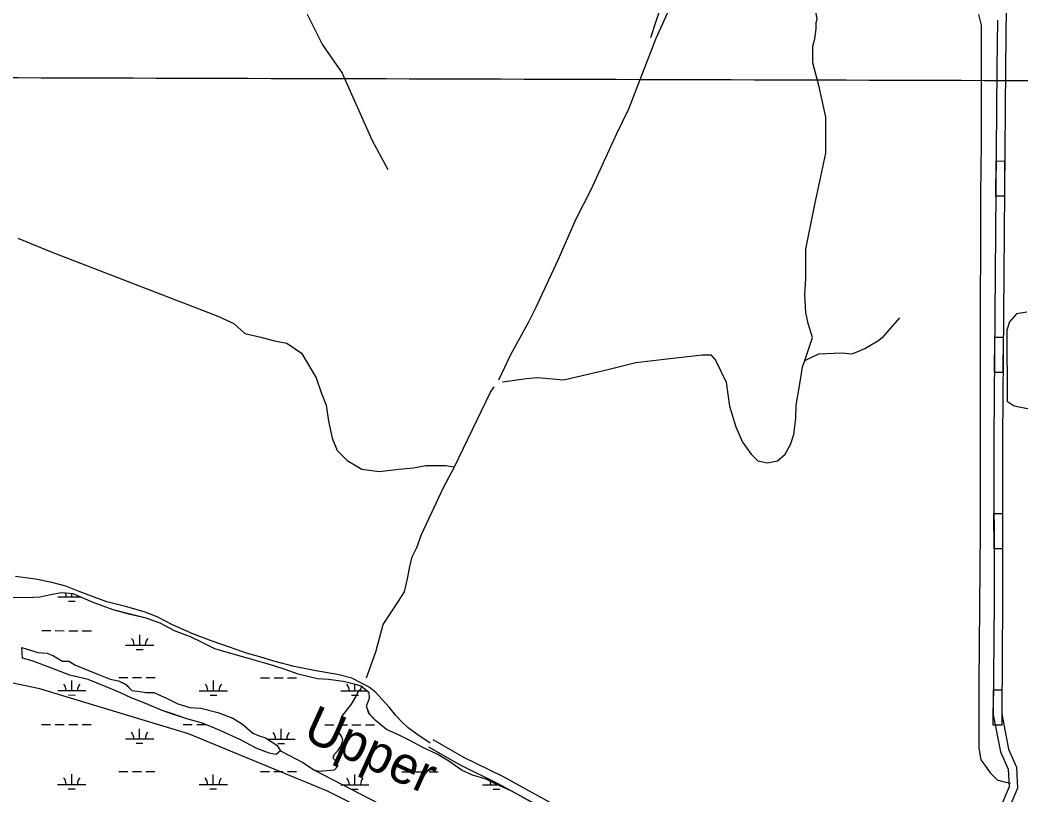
# Model space of a CAD drawing. Extents: x 3148686 to 3186545, y 916144 to 941516.
# Drawn here: x 3177909 to 3181457, y 924993 to 927741 of the extents above; entities that cross this region are included whole.
import ezdxf

# ---------------------------------------------------------------- set-up
doc = ezdxf.new("R2010")
doc.units = 0
for name, color, linetype in [('V-GRID-MAJR', 7, 'Continuous'), ('V-RIVR-IDEN', 7, 'Continuous'), ('V-ROAD-CNTR', 7, 'Continuous'), ('V-SITE-VEGE', 7, 'Continuous'), ('V-TOPO-BNDY', 7, 'Continuous'), ('V-TOPO-SHOR', 7, 'Continuous'), ('V-WETL-SWMP', 7, 'Continuous')]:
    doc.layers.add(name, color=color, linetype=linetype)

msp = doc.modelspace()

# ---------------------------------------------------------------- linework, layer by layer
at = {"layer": 'V-GRID-MAJR'}
msp.add_spline([(3152944, 927616.7), (3155553.9, 927607.5), (3160773.9, 927589.6), (3165993.8, 927572.5), (3171213.8, 927556.2), (3176433.8, 927540.7), (3181653.7, 927525.9), (3184263.7, 927518.7)], degree=3, dxfattribs=at)
at = {"layer": 'V-ROAD-CNTR'}
for points in [[(3181267.6, 930494.8), (3181280.3, 930460.6), (3181237.2, 930341), (3181216.6, 930176.4), (3181217.6, 929705.8), (3181216.7, 929429.8), (3181226.9, 929320.4), (3181218.9, 929141.3), (3181222.6, 929012.8), (3181262.4, 928595.9), (3181300.3, 928092.3), (3181309, 927950), (3181315.7, 927928.1), (3181351.4, 927886.7), (3181398.1, 927829), (3181404.5, 927788.8), (3181401.9, 927569.9), (3181391.5, 926258.2), (3181391.7, 925680.2), (3181389.1, 925280.4), (3181413.5, 925154.9), (3181441.6, 925091.2), (3181445.3, 925016.6), (3181384.2, 924873.6)], [(3181373.9, 927740.4), (3181371.9, 927570.2), (3181361.5, 926258.3), (3181361.7, 925680.3), (3181359, 925277.6), (3181384.7, 925145.9), (3181411.9, 925084.2), (3181415, 925022), (3181356.9, 924886.2), (3181180.9, 924529.3), (3181055.7, 924286.6), (3181050.1, 924235.6)], [(3179363.1, 925177), (3179315.4, 925208.3), (3179285.2, 925230.8), (3179262.1, 925252.6), (3179241.1, 925274.4), (3179217.7, 925304.1), (3179192.5, 925331), (3179169.8, 925355.8), (3179146.3, 925374.7), (3179119.6, 925389.9), (3179085.1, 925406.9), (3179034.7, 925419.7), (3178957.7, 925433.4), (3178880.3, 925449.1), (3178808.9, 925467.8), (3178759.5, 925483.1), (3178712.3, 925496.1), (3178651.2, 925517.7), (3178590.6, 925538.4), (3178521.9, 925564.1), (3178449.2, 925596.6), (3178395.2, 925625.1), (3178353, 925641.3), (3178287.7, 925660.5), (3178216.5, 925677.8), (3178171.3, 925693.8), (3178118.2, 925714.9), (3178071.9, 925733.5), (3178021.9, 925746.6), (3177963.7, 925757.9), (3177893, 925767.2)], [(3179371.8, 925190), (3179480.8, 925127.5), (3179619, 925059.7), (3179853.5, 924931), (3179926.1, 924890.7), (3180041.6, 924821.6), (3180127.2, 924773.6), (3180178.9, 924751.9), (3180355.8, 924683.6), (3180417.8, 924656.3), (3180509.1, 924603.2), (3180619.8, 924545.5), (3180715, 924495.1), (3180808.5, 924429.4), (3180948.2, 924323.7), (3181025.3, 924265.8), (3181050.4, 924234.7)], [(3179356.9, 925164), (3179466.7, 925101), (3179605.1, 925033), (3179839, 924904.7)]]:
    msp.add_lwpolyline(points, dxfattribs=at)
for points in [[(3181399.3, 927240.8), (3181398.3, 927115.9), (3181368.3, 927116.1), (3181369.3, 927241.1)], [(3181394.3, 926615.9), (3181393.3, 926490.9), (3181363.3, 926491.1), (3181364.3, 926616.1)], [(3181391.6, 925991), (3181391.7, 925866), (3181361.7, 925866), (3181361.6, 925991)], [(3181389.6, 925365.9), (3181388.8, 925240.9), (3181358.8, 925241.1), (3181359.6, 925366.1)]]:
    msp.add_lwpolyline(points, close=True, dxfattribs=at)
at = {"layer": 'V-SITE-VEGE'}
for p, q in [((3177934.4, 925691.8), (3177884.8, 925693.6)), ((3177979.5, 925694.7), (3177934.4, 925691.8)), ((3178023.5, 925704.3), (3177979.5, 925694.7)), ((3178056.3, 925710), (3178023.5, 925704.3)), ((3178097.2, 925705.8), (3178056.3, 925710)), ((3178168.8, 925676), (3178097.2, 925705.8)), ((3178239.5, 925649.4), (3178168.8, 925676)), ((3178299.9, 925633.6), (3178239.5, 925649.4)), ((3178355.7, 925620.4), (3178299.9, 925633.6)), ((3178406.3, 925602.7), (3178355.7, 925620.4)), ((3178457, 925574.7), (3178406.3, 925602.7)), ((3178513.8, 925553.7), (3178457, 925574.7)), ((3178554.9, 925533.3), (3178513.8, 925553.7)), ((3177917.4, 925478.6), (3177915.9, 925515.4)), ((3177915.9, 925515.4), (3177971.8, 925498.5)), ((3178600.1, 925511.5), (3178554.9, 925533.3)), ((3178656.4, 925495.1), (3178600.1, 925511.5)), ((3177952, 925468.9), (3177917.4, 925478.6)), ((3177971.8, 925498.5), (3178004.8, 925496.3)), ((3178004.8, 925496.3), (3178027.8, 925486.1)), ((3178027.8, 925486.1), (3178059.9, 925467)), ((3178718.7, 925476.8), (3178656.4, 925495.1)), ((3178768.4, 925462.8), (3178718.7, 925476.8)), ((3178024.3, 925441.2), (3177952, 925468.9)), ((3178086.1, 925418), (3178024.3, 925441.2)), ((3178059.9, 925467), (3178082.5, 925466.9)), ((3178082.5, 925466.9), (3178105.9, 925452.7)), ((3178105.9, 925452.7), (3178137.9, 925440.4)), ((3178137.9, 925440.4), (3178187.6, 925420.1)), ((3178808.3, 925451), (3178768.4, 925462.8)), ((3178848.7, 925438.1), (3178808.3, 925451)), ((3178894.4, 925420.8), (3178848.7, 925438.1)), ((3178150.1, 925402.8), (3178086.1, 925418)), ((3178213.9, 925375.9), (3178150.1, 925402.8)), ((3178187.6, 925420.1), (3178228.4, 925403.2)), ((3178228.4, 925403.2), (3178258.5, 925398.2)), ((3178963.3, 925405.2), (3178894.4, 925420.8)), ((3179002.4, 925402.8), (3178963.3, 925405.2)), ((3179054.3, 925395.7), (3179002.4, 925402.8)), ((3178265.2, 925355.4), (3178213.9, 925375.9)), ((3178258.5, 925398.2), (3178284.7, 925385.2)), ((3178284.7, 925385.2), (3178305.3, 925363.8)), ((3179097.8, 925384.8), (3179054.3, 925395.7)), ((3179118.4, 925379.1), (3179097.8, 925384.8)), ((3179146.8, 925355.4), (3179118.4, 925379.1)), ((3178302.7, 925337.4), (3178265.2, 925355.4)), ((3178357, 925316), (3178302.7, 925337.4)), ((3178305.3, 925363.8), (3178333.6, 925360.4)), ((3178333.6, 925360.4), (3178356.4, 925356.9)), ((3178356.4, 925356.9), (3178383.1, 925356.1)), ((3178383.1, 925356.1), (3178432.9, 925334.5)), ((3178432.9, 925334.5), (3178468.6, 925316.5)), ((3179137, 925308.1), (3179148.3, 925336.2)), ((3179148.3, 925336.2), (3179146.8, 925355.4)), ((3178413, 925292.9), (3178357, 925316)), ((3178468.6, 925316.5), (3178511.2, 925303.2)), ((3178511.2, 925303.2), (3178549.5, 925300.6)), ((3178549.5, 925300.6), (3178610.7, 925286)), ((3179146.1, 925281.7), (3179137, 925308.1)), ((3178446.1, 925281.4), (3178413, 925292.9)), ((3178500.6, 925263.5), (3178446.1, 925281.4)), ((3178555.4, 925247.8), (3178500.6, 925263.5)), ((3178610.7, 925286), (3178663.9, 925265.1)), ((3178663.9, 925265.1), (3178698, 925244.2)), ((3179168.4, 925258.4), (3179146.1, 925281.7)), ((3178618.1, 925221.4), (3178555.4, 925247.8)), ((3178698, 925244.2), (3178734.5, 925212.5)), ((3179208, 925224.9), (3179168.4, 925258.4)), ((3179254.8, 925204.1), (3179208, 925224.9)), ((3178690.5, 925188.7), (3178618.1, 925221.4)), ((3178745.6, 925159.4), (3178690.5, 925188.7)), ((3178734.5, 925212.5), (3178756.3, 925202.3)), ((3178756.3, 925202.3), (3178778.9, 925195.5)), ((3178778.9, 925195.5), (3178819.3, 925169.6)), ((3179293.2, 925185.2), (3179254.8, 925204.1)), ((3178792.1, 925141.3), (3178745.6, 925159.4)), ((3178819.3, 925169.6), (3178832, 925149.8)), ((3179336.8, 925161.7), (3179293.2, 925185.2)), ((3179387.2, 925138), (3179336.8, 925161.7)), ((3178816.7, 925136.9), (3178792.1, 925141.3)), ((3178832, 925149.8), (3178816.7, 925136.9)), ((3179429.6, 925113.3), (3179387.2, 925138)), ((3179476, 925079.7), (3179429.6, 925113.3)), ((3179513.5, 925063.7), (3179476, 925079.7)), ((3179561.4, 925049.3), (3179513.5, 925063.7)), ((3179599.2, 925030.7), (3179561.4, 925049.3)), ((3179655.2, 925005.7), (3179599.2, 925030.7)), ((3179719.2, 924969), (3179655.2, 925005.7))]:
    msp.add_line(p, q, dxfattribs=at)
at = {"layer": 'V-TOPO-BNDY'}
msp.add_lwpolyline([(3182628.5, 921460.8), (3182607.5, 921514), (3182576.5, 921592.7), (3182534.1, 921674.1), (3182248.2, 922223.8), (3181901, 922755.5), (3181567.4, 923123.1), (3181143.6, 923554.2), (3180692.5, 923916.7), (3180049.6, 924406.8), (3179377.6, 924817.9), (3178999.1, 925006.1), (3178505.9, 925209.7), (3178087.5, 925336.5), (3177979.5, 925369.2), (3177878, 925391.2)], dxfattribs=at)
at = {"layer": 'V-TOPO-SHOR'}
for points in [[(3179026.2, 927793.1), (3179108.1, 927783.6), (3179309.3, 927787.7), (3179567.3, 927787.5), (3179855.9, 927787.1), (3180065.8, 927795.7), (3180183.8, 927799.9), (3180144.3, 927677.5)], [(3179605.7, 926465.3), (3179648.3, 926554.2), (3179712.2, 926670.1), (3179737.4, 926720.4), (3179816.9, 926890.4), (3179880.8, 927035.4), (3179933.1, 927139.7), (3180024.2, 927338.8), (3180066.8, 927425.7), (3180163.8, 927676.9), (3180216.1, 927791)], [(3180695.1, 926850.8), (3180695.1, 926928.2), (3180726.2, 927086.7), (3180765.1, 927268.4), (3180765.2, 927396), (3180742.2, 927504.3), (3180719, 927589.4), (3180719.1, 927647.4), (3180726.9, 927674.4), (3180730.8, 927709.2), (3180730.8, 927732.4), (3180734.7, 927744), (3180726.5, 927790.4)], [(3178926.8, 927761.2), (3178981.2, 927652.5), (3179051.1, 927551.9), (3179155.8, 927315.6), (3179212.5, 927210.6)], [(3181306.5, 927760.8), (3181316.1, 927722.1), (3181315.7, 927302.6), (3181313.5, 927122.8), (3181312.9, 926548.6), (3181312.3, 925931.8), (3181307.9, 925388.6), (3181307.6, 925158.5), (3181315.3, 925117.9), (3181328.8, 925098.5), (3181348.1, 925071.4), (3181373.2, 925046.3), (3181392.6, 925040.5), (3181419.6, 925034.6)], [(3177901.5, 926967.2), (3178019.6, 926918.9), (3178609.6, 926690.9), (3178666.4, 926664.6), (3178705.7, 926629.6), (3178762.6, 926616.4), (3178810.7, 926603.3), (3178854.4, 926594.5), (3178906.8, 926559.5), (3178928.6, 926524.5), (3178959.2, 926471.9), (3178976.6, 926419.5), (3178994.1, 926375.7), (3179002.8, 926318.9), (3179015.8, 926257.6), (3179033.3, 926213.9), (3179068.2, 926178.9), (3179120.6, 926148.2), (3179181.8, 926139.4), (3179251.8, 926148.1), (3179304.3, 926152.4), (3179348, 926161.1), (3179418, 926161), (3179448.6, 926156.6)], [(3179619.7, 926457.6), (3179704.8, 926469.1), (3179743.4, 926472.9), (3179836.2, 926465.1), (3179902, 926480.5), (3179983.2, 926499.7), (3180091.5, 926526.7), (3180192.1, 926538.2), (3180327.4, 926553.5), (3180358.3, 926553.5), (3180373.8, 926534.1), (3180412.4, 926456.7), (3180423.9, 926371.6), (3180447, 926298.2), (3180470.2, 926244), (3180501, 926201.4), (3180524.2, 926178.2), (3180559, 926170.4), (3180593.8, 926178.1), (3180620.9, 926201.3), (3180640.3, 926236.1), (3180651.9, 926270.9), (3180659.7, 926328.9), (3180659.8, 926375.3), (3180671.4, 926437.1), (3180679.2, 926487.4), (3180683.1, 926510.6), (3180690.9, 926533.8), (3180718, 926614.9), (3180702.6, 926665.2), (3180694.9, 926703.9), (3180691.1, 926765.8), (3180695, 926823.8), (3180695.1, 926850.8)], [(3180690.9, 926533.8), (3180741.2, 926556.9), (3180822.4, 926560.7), (3180857.2, 926556.8), (3180876.5, 926564.5), (3180903.6, 926576.1), (3180950, 926603.1), (3180969.4, 926618.5), (3181027.4, 926684.2)], [(3181478.4, 926705), (3181441.7, 926699.2), (3181416.5, 926670.3), (3181406.8, 926641.3), (3181408.5, 926389.9), (3181433.6, 926372.5), (3181534.1, 926353.1)], [(3179136.7, 925408.2), (3179169.7, 925501), (3179196.8, 925597.7), (3179251.1, 925680.7), (3179272.4, 925713.6), (3179284, 925765.8), (3179289.8, 925796.7), (3179299.5, 925837.3), (3179315.1, 925870.1), (3179332.5, 925916.5), (3179410, 926082.7), (3179448.6, 926156.6), (3179576.6, 926420.9), (3179590.2, 926440.2)], [(3177952, 925468.9), (3177917.4, 925478.6), (3177915.9, 925515.4), (3177971.8, 925498.5), (3178004.8, 925496.3), (3178027.8, 925486.1), (3178059.9, 925467), (3178082.5, 925466.9), (3178105.9, 925452.7), (3178137.9, 925440.4), (3178187.7, 925420.1), (3178228.4, 925403.2), (3178258.5, 925398.2), (3178284.7, 925385.2), (3178305.3, 925363.8), (3178333.6, 925360.4), (3178356.4, 925356.9), (3178383.1, 925356.1), (3178432.9, 925334.5), (3178468.6, 925316.5), (3178511.2, 925303.2), (3178549.5, 925300.6), (3178610.7, 925286), (3178663.9, 925265.1), (3178698, 925244.2), (3178734.5, 925212.5), (3178756.3, 925202.3), (3178778.9, 925195.5), (3178819.3, 925169.6), (3178832, 925149.8), (3178816.7, 925136.9), (3178792.1, 925141.3), (3178745.6, 925159.4), (3178690.5, 925188.7), (3178618.1, 925221.4), (3178555.4, 925247.8), (3178500.6, 925263.5), (3178446.1, 925281.4), (3178413, 925292.9), (3178357, 925316), (3178302.7, 925337.4), (3178265.2, 925355.4), (3178213.9, 925375.9), (3178150.1, 925402.8), (3178086.1, 925418), (3178024.3, 925441.2), (3177952, 925468.9)], [(3178832, 925149.8), (3178914, 925106.9), (3178950.7, 925081.7), (3178968.1, 925077.8), (3179024.2, 925081.6), (3179035.8, 925095.1), (3179033.9, 925106.7), (3179022.3, 925118.4), (3179018.5, 925126.1), (3179024.3, 925137.7), (3179035.9, 925149.3), (3179047.5, 925166.7), (3179053.3, 925187.9), (3179049.5, 925199.5), (3179039.8, 925213.1), (3179037.9, 925222.7), (3179041.8, 925245.9), (3179049.5, 925271.1), (3179084.4, 925315.5), (3179099.9, 925340.6), (3179109.6, 925363.8), (3179115.4, 925367.7)], [(3178950.7, 925081.7), (3179715.2, 924686), (3180431.4, 924183.5), (3181147.5, 923552.1), (3181720.2, 922992.4), (3182206.9, 922332.6), (3182421.5, 921916.6), (3182578.8, 921601.1), (3182621.7, 921515.1)]]:
    msp.add_lwpolyline(points, dxfattribs=at)
at = {"layer": 'V-WETL-SWMP'}
for p, q in [((3177934.4, 925691.8), (3177884.8, 925693.6)), ((3177979.5, 925694.7), (3177934.4, 925691.8)), ((3178023.5, 925704.3), (3177979.5, 925694.7)), ((3178056.3, 925709.9), (3178023.5, 925704.3)), ((3178042.8, 925695.7), (3178121.7, 925695.6)), ((3178097.2, 925705.8), (3178056.3, 925709.9)), ((3178092.8, 925695.7), (3178092.8, 925706.3)), ((3178168.8, 925676), (3178097.2, 925705.8)), ((3178080.8, 925680.2), (3178104.8, 925680.2)), ((3178239.5, 925649.4), (3178168.8, 925676)), ((3178299.8, 925633.5), (3178239.5, 925649.4)), ((3178355.7, 925620.4), (3178299.8, 925633.5)), ((3178406.3, 925602.7), (3178355.7, 925620.4)), ((3178456.9, 925574.7), (3178406.3, 925602.7)), ((3177985.8, 925575.7), (3178017.8, 925575.7)), ((3178033.8, 925575.7), (3178065.8, 925575.6)), ((3178081.8, 925575.6), (3178113.8, 925575.6)), ((3178129.8, 925575.6), (3178161.8, 925575.5)), ((3178333.1, 925524.6), (3178333.1, 925560.6)), ((3178513.8, 925553.7), (3178456.9, 925574.7)), ((3178554.9, 925533.3), (3178513.8, 925553.7)), ((3177917.4, 925478.6), (3177915.9, 925515.4)), ((3177915.9, 925515.4), (3177971.7, 925498.5)), ((3178283.1, 925524.7), (3178383.1, 925524.5)), ((3178321.1, 925509.2), (3178345.1, 925509.2)), ((3178600.1, 925511.5), (3178554.9, 925533.3)), ((3178656.4, 925495.1), (3178600.1, 925511.5)), ((3177952, 925468.9), (3177917.4, 925478.6)), ((3177971.7, 925498.5), (3178004.8, 925496.2)), ((3178004.8, 925496.2), (3178027.8, 925486.1)), ((3178027.8, 925486.1), (3178059.8, 925466.9)), ((3178718.6, 925476.8), (3178656.4, 925495.1)), ((3178768.4, 925462.8), (3178718.6, 925476.8)), ((3178024.3, 925441.2), (3177952, 925468.9)), ((3178086.1, 925417.9), (3178024.3, 925441.2)), ((3178059.8, 925466.9), (3178082.5, 925466.9)), ((3178082.5, 925466.9), (3178105.9, 925452.7)), ((3178105.9, 925452.7), (3178137.9, 925440.4)), ((3178137.9, 925440.4), (3178187.6, 925420.1)), ((3178808.3, 925451), (3178768.4, 925462.8)), ((3178848.7, 925438.1), (3178808.3, 925451)), ((3178894.4, 925420.8), (3178848.7, 925438.1)), ((3178150.1, 925402.8), (3178086.1, 925417.9)), ((3178213.8, 925375.9), (3178150.1, 925402.8)), ((3178187.6, 925420.1), (3178228.4, 925403.2)), ((3178228.4, 925403.2), (3178258.5, 925398.2)), ((3178259.6, 925409.2), (3178291.6, 925409.2)), ((3178307.6, 925409.2), (3178339.6, 925409.2)), ((3178355.6, 925409.1), (3178387.6, 925409.1)), ((3178761.5, 925408.7), (3178793.5, 925408.7)), ((3178809.5, 925408.7), (3178841.5, 925408.6)), ((3178857.5, 925408.6), (3178889.5, 925408.6)), ((3178963.3, 925405.2), (3178894.4, 925420.8)), ((3179002.4, 925402.8), (3178963.3, 925405.2)), ((3179054.3, 925395.7), (3179002.4, 925402.8)), ((3178092.5, 925363), (3178092.5, 925399)), ((3178265.1, 925355.3), (3178213.8, 925375.9)), ((3178258.5, 925398.2), (3178284.6, 925385.2)), ((3178284.6, 925385.2), (3178305.3, 925363.8)), ((3178594.4, 925362.5), (3178594.4, 925398.5)), ((3179097.8, 925384.8), (3179054.3, 925395.7)), ((3179096.3, 925361.9), (3179096.3, 925385.2)), ((3179118.4, 925379.1), (3179097.8, 925384.8)), ((3179146.8, 925355.4), (3179118.4, 925379.1)), ((3178042.5, 925363), (3178142.5, 925362.9)), ((3178080.4, 925347.6), (3178104.4, 925347.5)), ((3178302.7, 925337.4), (3178265.1, 925355.3)), ((3178357, 925315.9), (3178302.7, 925337.4)), ((3178305.3, 925363.8), (3178333.6, 925360.4)), ((3178333.6, 925360.4), (3178356.3, 925356.9)), ((3178356.3, 925356.9), (3178383, 925356)), ((3178383, 925356), (3178432.9, 925334.5)), ((3178432.9, 925334.5), (3178468.6, 925316.4)), ((3178544.4, 925362.5), (3178644.4, 925362.4)), ((3178582.4, 925347), (3178606.4, 925347)), ((3179046.3, 925362), (3179139, 925361.9)), ((3179084.3, 925346.5), (3179108.3, 925346.5)), ((3179137, 925308.1), (3179148.3, 925336.2)), ((3179148.3, 925336.2), (3179146.8, 925355.4)), ((3178413, 925292.9), (3178357, 925315.9)), ((3178468.6, 925316.4), (3178511.1, 925303.2)), ((3178511.1, 925303.2), (3178549.5, 925300.5)), ((3178549.5, 925300.5), (3178610.6, 925286)), ((3179146, 925281.7), (3179137, 925308.1)), ((3178446.1, 925281.3), (3178413, 925292.9)), ((3178500.6, 925263.5), (3178446.1, 925281.3)), ((3178555.4, 925247.8), (3178500.6, 925263.5)), ((3178610.6, 925286), (3178663.9, 925265.1)), ((3178663.9, 925265.1), (3178698, 925244.2)), ((3179168.4, 925258.3), (3179146, 925281.7)), ((3177985.5, 925243), (3178017.5, 925243)), ((3178033.5, 925243), (3178065.5, 925243)), ((3178081.5, 925242.9), (3178113.5, 925242.9)), ((3178129.5, 925242.9), (3178161.5, 925242.8)), ((3178332.8, 925191.9), (3178332.8, 925227.9)), ((3178487.4, 925242.5), (3178519.4, 925242.5)), ((3178535.4, 925242.5), (3178567.4, 925242.4)), ((3178618, 925221.4), (3178555.4, 925247.8)), ((3178698, 925244.2), (3178734.5, 925212.5)), ((3178834.7, 925191.4), (3178834.7, 925227.4)), ((3178989.3, 925242), (3179021.3, 925241.9)), ((3179037.3, 925241.9), (3179069.3, 925241.9)), ((3179085.3, 925241.9), (3179117.3, 925241.8)), ((3179133.3, 925241.8), (3179165.3, 925241.8)), ((3179208, 925224.9), (3179168.4, 925258.3)), ((3179254.8, 925204.1), (3179208, 925224.9)), ((3178282.8, 925192), (3178382.8, 925191.9)), ((3178690.4, 925188.6), (3178618, 925221.4)), ((3178745.6, 925159.3), (3178690.4, 925188.6)), ((3178734.5, 925212.5), (3178756.2, 925202.3)), ((3178756.2, 925202.3), (3178778.9, 925195.5)), ((3178778.9, 925195.5), (3178819.3, 925169.6)), ((3178785.1, 925191.4), (3178884.7, 925191.3)), ((3179293.1, 925185.2), (3179254.8, 925204.1)), ((3178320.7, 925176.5), (3178344.7, 925176.5)), ((3178792.1, 925141.3), (3178745.6, 925159.3)), ((3178819.3, 925169.6), (3178832, 925149.8)), ((3178822.6, 925176), (3178846.6, 925176)), ((3179336.8, 925161.7), (3179293.1, 925185.2)), ((3179387.2, 925138), (3179336.8, 925161.7)), ((3178816.7, 925136.9), (3178792.1, 925141.3)), ((3178832, 925149.8), (3178816.7, 925136.9)), ((3179429.6, 925113.3), (3179387.2, 925138)), ((3179476, 925079.7), (3179429.6, 925113.3)), ((3178092.1, 925030.3), (3178092.2, 925066.3)), ((3178259.2, 925076.6), (3178291.2, 925076.5)), ((3178307.2, 925076.5), (3178339.2, 925076.5)), ((3178355.2, 925076.5), (3178387.2, 925076.4)), ((3178594, 925029.8), (3178594.1, 925065.8)), ((3178761.1, 925076), (3178793.1, 925076)), ((3178809.1, 925076), (3178841.1, 925076)), ((3178857.1, 925075.9), (3178889.1, 925075.9)), ((3179095.9, 925029.3), (3179096, 925065.3)), ((3179263, 925075.5), (3179295, 925075.5)), ((3179311, 925075.5), (3179343, 925075.4)), ((3179359, 925075.4), (3179391, 925075.4)), ((3179513.5, 925063.7), (3179476, 925079.7)), ((3179561.4, 925049.2), (3179513.5, 925063.7)), ((3179599.2, 925030.7), (3179561.4, 925049.2)), ((3178042.1, 925030.4), (3178142.1, 925030.3)), ((3178080.1, 925014.9), (3178104.1, 925014.9)), ((3178544, 925029.8), (3178644, 925029.7)), ((3178582, 925014.4), (3178606, 925014.3)), ((3179045.9, 925029.3), (3179145.9, 925029.2)), ((3179083.9, 925013.8), (3179107.9, 925013.8)), ((3179547.8, 925028.8), (3179603.6, 925028.7)), ((3179585.8, 925013.3), (3179609.8, 925013.3)), ((3179597.8, 925028.7), (3179597.8, 925031.3)), ((3179655.2, 925005.7), (3179599.2, 925030.7)), ((3179719.2, 924969), (3179655.2, 925005.7))]:
    msp.add_line(p, q, dxfattribs=at)
for centre, start, end in [((3178037.6, 925696.2), 359.1678, 20.4486), ((3178148.1, 925696.1), 174.7899, 180.7115), ((3178277.9, 925525.1), 359.1678, 40.7115), ((3178388.3, 925525), 139.1678, 180.7115), ((3178037.2, 925363.5), 359.1678, 40.7115), ((3178147.7, 925363.4), 139.1678, 180.7115), ((3178539.1, 925363), 359.1678, 40.7115), ((3178649.6, 925362.9), 139.1678, 180.7115), ((3179041, 925362.5), 359.1678, 40.7115), ((3179151.5, 925362.4), 153.9227, 180.7115), ((3178277.5, 925192.5), 359.1678, 40.7115), ((3178388, 925192.3), 139.1678, 180.7115), ((3178779.4, 925191.9), 359.1678, 40.7115), ((3178889.9, 925191.8), 139.1678, 180.7115), ((3178036.9, 925030.9), 359.1678, 40.7115), ((3178147.4, 925030.7), 139.1678, 180.7115), ((3178538.8, 925030.3), 359.1678, 40.7115), ((3178649.3, 925030.2), 139.1678, 180.7115), ((3179040.7, 925029.8), 359.1678, 40.7115), ((3179151.2, 925029.7), 139.1678, 180.7115), ((3179542.6, 925029.3), 359.1678, 21.9138)]:
    msp.add_arc(centre, 35.2, start, end, dxfattribs=at)

# ---------------------------------------------------------------- texts
at = {"layer": 'V-RIVR-IDEN'}
msp.add_text('Upper', height=133, rotation=335.6229, dxfattribs=at).set_placement((3178906.1, 925193.3))

doc.saveas('drawing.dxf')
